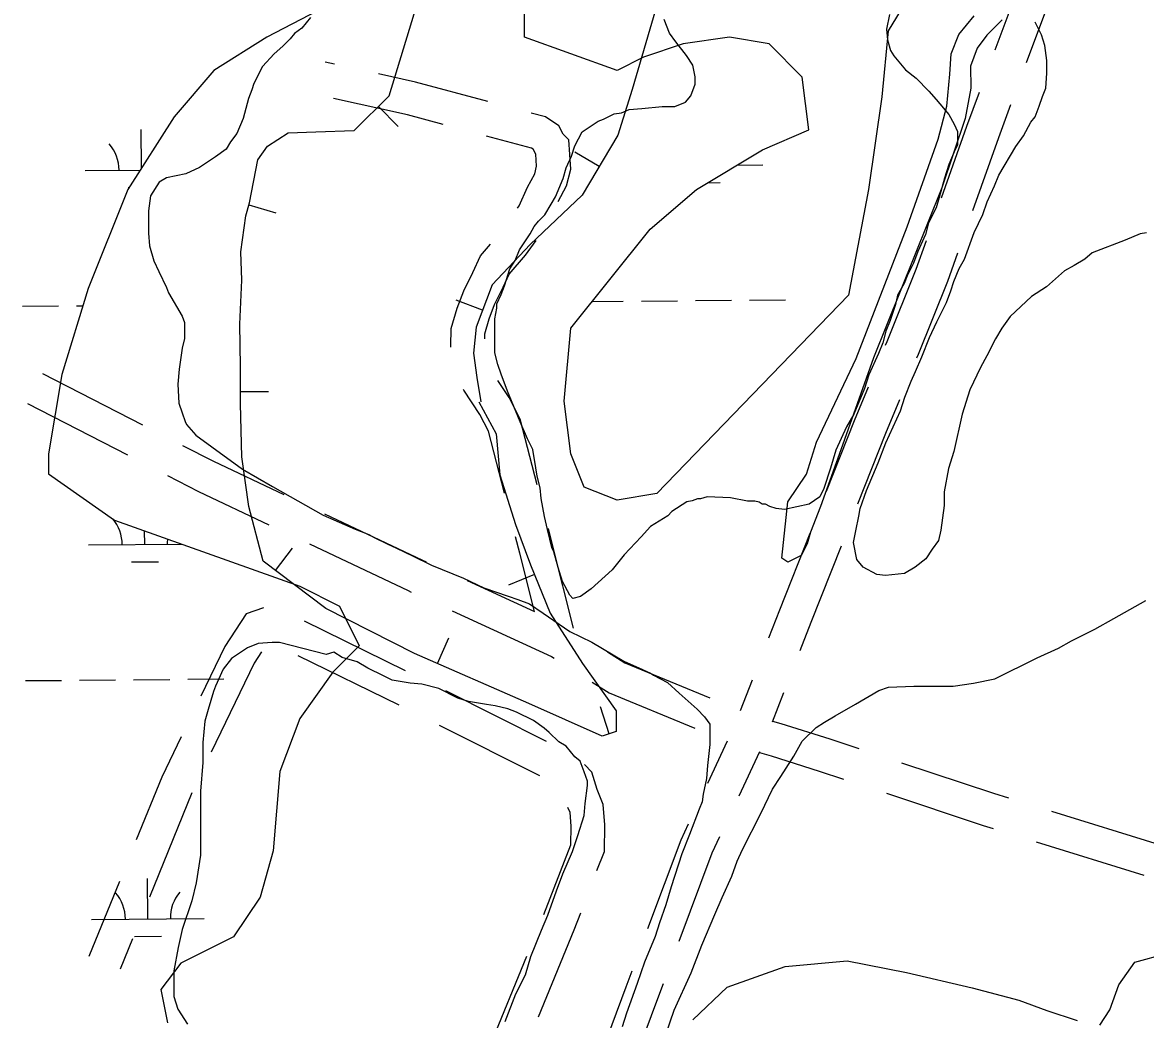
# Model space of a CAD drawing. Extents: x 3567028 to 3605064, y 510945 to 536587.
# Drawn here: x 3588352 to 3589350, y 530129 to 531015 of the extents above; entities that cross this region are included whole.
import ezdxf

# ---------------------------------------------------------------- set-up
doc = ezdxf.new("R2010")
doc.units = 0
for name, color, linetype in [('V-BORW-LINE', 7, 'Continuous'), ('V-ROAD-CNTR', 7, 'Continuous'), ('V-SITE-VEGE', 7, 'Continuous'), ('V-TOPO-SHOR', 7, 'Continuous'), ('V-WETL-SWMP', 7, 'Continuous')]:
    doc.layers.add(name, color=color, linetype=linetype)

msp = doc.modelspace()

# ---------------------------------------------------------------- linework, layer by layer
at = {"layer": 'V-BORW-LINE'}
for p, q in [((3588667.89, 530940.05), (3588685.51, 530922.32)), ((3588864.11, 530886.87), (3588842.58, 530899.58)), ((3588552.89, 530852.64), (3588576.91, 530845.69)), ((3588760.56, 530759.26), (3588737.14, 530768)), ((3588545.37, 530686.8), (3588570.37, 530686.88)), ((3588576.48, 530527.81), (3588591.51, 530547.79)), ((3588806.58, 530524.2), (3588783.41, 530514.79)), ((3588720.39, 530445.24), (3588730.43, 530468.14)), ((3588873.04, 530382.82), (3588865.19, 530406.56))]:
    msp.add_line(p, q, dxfattribs=at)
for points in [[(3588757.06, 530677.8), (3588772.57, 530649.22), (3588775.8, 530612.7), (3588789.82, 530568.77), (3588803.06, 530532.84), (3588820.56, 530489.78), (3588849.15, 530445.33), (3588879.16, 530403.2), (3588879.27, 530384.89), (3588866.62, 530380.7), (3588801.68, 530409.63), (3588700.1, 530454.13), (3588621.24, 530494.13), (3588565.39, 530536.15), (3588552.73, 530584.65), (3588546.48, 530628.84), (3588545.4, 530675.96), (3588545.29, 530709.07), (3588544.78, 530746.68), (3588546.48, 530785.87), (3588545.64, 530810.93), (3588550.08, 530842.93), (3588553.45, 530854.59), (3588560.7, 530892.71), (3588569.33, 530904.79), (3588587.74, 530916.69), (3588612.3, 530917.52), (3588646.38, 530918.66), (3588677.45, 530949.56), (3588703, 531032.94)], [(3588914.2, 531025.98), (3588893.49, 530955.3), (3588880.55, 530914.73), (3588848.99, 530861.24), (3588802.79, 530817.55), (3588768.88, 530781.54), (3588754.84, 530743.95), (3588752.35, 530720.78), (3588755.37, 530699.43), (3588758.82, 530677.6)]]:
    msp.add_lwpolyline(points, dxfattribs=at)
at = {"layer": 'V-ROAD-CNTR'}
for p, q in [((3588629.05, 530977.66), (3588620.76, 530979.51)), ((3588369.43, 530702.98), (3588458.38, 530657.27)), ((3588356, 530676.15), (3588444.94, 530630.45)), ((3588692.01, 530438.72), (3588602.19, 530482.67)), ((3588686.34, 530408.1), (3588596.51, 530452.05)), ((3588817.19, 530376.03), (3588727.82, 530420.9)), ((3588811.47, 530345.33), (3588722.11, 530390.2)), ((3588502.17, 530330.21), (3588464.45, 530237.6)), ((3589266, 530313.91), (3589361.52, 530284.32)), ((3589252.41, 530286.71), (3589347.93, 530257.13)), ((3588437.74, 530251.54), (3588410.63, 530184.99)), ((3588449.36, 530200.56), (3588438.41, 530173.67)), ((3588761.82, 530092.59), (3588799.82, 530185.08))]:
    msp.add_line(p, q, dxfattribs=at)
for points in [[(3589216.05, 530990.43), (3589242.59, 531061.87), (3589251.07, 531084.1)], [(3589243.9, 530979.24), (3589270.67, 531051.31), (3589278.91, 531072.91)], [(3588765.04, 530944.52), (3588700.85, 530961.69), (3588668.1, 530968.98)], [(3588725.38, 530924.08), (3588693.72, 530932.55), (3588628.1, 530947.14)], [(3589168.28, 530858.84), (3589190.87, 530922.64), (3589202.12, 530952.94)], [(3589196.14, 530847.64), (3589219.07, 530912.41), (3589229.97, 530941.74)], [(3588827.66, 530855.61), (3588834.98, 530869.44), (3588838.78, 530884.29), (3588837.02, 530910.52), (3588832.2, 530915.56), (3588828.16, 530923.03), (3588816.41, 530930.77), (3588803.68, 530934.18)], [(3588791.49, 530849.71), (3588792.86, 530851.72), (3588800.44, 530868.32), (3588806.8, 530880.33), (3588808.53, 530887.07), (3588807.81, 530897.66), (3588807.73, 530897.75), (3588805.36, 530902.12), (3588803.96, 530903.04), (3588764.02, 530913.73)], [(3588732.36, 530726.24), (3588732.25, 530727.08), (3588732.62, 530742.73), (3588737.87, 530760.96), (3588743.71, 530776.33), (3588751.84, 530792.51), (3588758.77, 530807.39), (3588767.6, 530817.68)], [(3588762.41, 530733.73), (3588762.52, 530738.15), (3588766.36, 530751.46), (3588771.21, 530764.24), (3588778.85, 530779.43), (3588784.23, 530790.99), (3588798.75, 530807.91), (3588808.12, 530820.88)], [(3589118.59, 530727.99), (3589119.95, 530731.28), (3589145.87, 530795.54), (3589154.93, 530821.13)], [(3589146.42, 530716.8), (3589147.72, 530719.94), (3589173.93, 530784.92), (3589182.79, 530809.93)], [(3588809, 530603.9), (3588793.96, 530662.38), (3588784.02, 530681.5), (3588774.09, 530696.59)], [(3588779.9, 530596.61), (3588765.76, 530651.59), (3588758.11, 530666.3), (3588743.8, 530688.05), (3588743.49, 530688.58)], [(3589066.12, 530598.2), (3589090.93, 530661.07), (3589103.31, 530691.03)], [(3589093.95, 530587.01), (3589118.74, 530649.83), (3589131.14, 530679.84)], [(3588493.96, 530638.99), (3588521.45, 530624.87), (3588583.91, 530595.33)], [(3588480.52, 530612.17), (3588508.18, 530597.96), (3588570.47, 530568.5)], [(3588620.07, 530578.24), (3588707.05, 530537.11), (3588710.49, 530535.52)], [(3588806.65, 530491.25), (3588793.64, 530543.2), (3588789.87, 530557.87)], [(3588841.27, 530476.52), (3588822.72, 530550.58), (3588818.97, 530565.16)], [(3589014.84, 530467.93), (3589024.5, 530492.75), (3589051.43, 530561)], [(3588606.63, 530551.4), (3588694.37, 530509.92), (3588697.05, 530508.68)], [(3589042.68, 530456.74), (3589052.43, 530481.8), (3589079.27, 530549.81)], [(3588746.82, 530518.8), (3588806.65, 530491.25)], [(3588565.87, 530494.57), (3588550.46, 530489.47), (3588531.46, 530460.41), (3588510.17, 530416.23)], [(3588733.38, 530491.96), (3588821.65, 530451.32), (3588824.04, 530449.82)], [(3588564.17, 530455.62), (3588557.64, 530445.63), (3588519.42, 530366.3)], [(3588871.39, 530455.47), (3588886.74, 530445.81), (3588962.44, 530414.64)], [(3588857.89, 530428.52), (3588872.95, 530419.05), (3588948.97, 530387.74)], [(3588989.75, 530403.46), (3589000.33, 530430.66)], [(3589018.07, 530393.51), (3589028.17, 530419.47)], [(3589018.21, 530393.88), (3589025.36, 530391.96), (3589068.95, 530378.19), (3589094.84, 530369.59)], [(3588492.81, 530380.19), (3588475.51, 530344.29), (3588452.82, 530288.59)], [(3588960.55, 530338.97), (3588978.21, 530376.54)], [(3588988.43, 530327.76), (3589006.84, 530366.91)], [(3589006.4, 530365.98), (3589016.96, 530363.15), (3589059.7, 530349.65), (3589081.28, 530342.48)], [(3588862.14, 530261.15), (3588868.71, 530278.24), (3588869.26, 530301.71), (3588867.68, 530319.82), (3588862.35, 530333.11), (3588857.61, 530348.52), (3588850.99, 530355.46)], [(3589132.8, 530356.99), (3589214.37, 530329.9), (3589227.79, 530325.75)], [(3589119.24, 530329.88), (3589205.2, 530301.34), (3589214.2, 530298.55)], [(3588814.97, 530222.1), (3588838.84, 530284.15), (3588839.23, 530300.75), (3588838.18, 530312.78), (3588836.38, 530317.27)], [(3588907.32, 530209.61), (3588936.86, 530288.56), (3588943.54, 530302.77)], [(3588935.16, 530198.42), (3588964.53, 530276.91), (3588971.42, 530291.56)], [(3588810.11, 530131.18), (3588841.92, 530208.59), (3588847.77, 530223.82)], [(3588858.49, 530078.4), (3588887.99, 530157.95), (3588893.3, 530172.15)], [(3588886.34, 530067.21), (3588916.11, 530147.48), (3588921.15, 530160.95)]]:
    msp.add_lwpolyline(points, dxfattribs=at)
at = {"layer": 'V-SITE-VEGE'}
for points in [[(3588607.48, 531019), (3588599.91, 531009.57), (3588593.29, 531004.86), (3588589.5, 531000.14), (3588582.88, 530993.54), (3588575.31, 530986.95), (3588564.91, 530975.63), (3588557.33, 530960.54), (3588555.43, 530954.87), (3588552.58, 530947.32), (3588547.83, 530929.39), (3588542.14, 530916.18), (3588536.46, 530908.63), (3588532.67, 530902.03), (3588523.21, 530895.44), (3588509.03, 530886.02), (3588496.74, 530880.37), (3588479.74, 530876.62), (3588473.12, 530872.86), (3588465.54, 530860.59), (3588463.63, 530847.37), (3588463.6, 530827.54), (3588464.52, 530816.21), (3588468.28, 530802.98), (3588472.98, 530793.53), (3588479.57, 530779.35), (3588481.45, 530774.63), (3588493.69, 530753.83), (3588495.56, 530748.16), (3588495.54, 530733.99), (3588493.64, 530725.5), (3588490.77, 530706.62), (3588489.8, 530693.4), (3588490.72, 530676.4), (3588493.54, 530667.89), (3588496.36, 530660.33), (3588497.3, 530657.5), (3588505.78, 530648.04), (3588519.93, 530637.63), (3588547.28, 530617.75), (3588573.69, 530602.59)], [(3589122.17, 531021.87), (3589119.31, 531008.66), (3589120.24, 530999.21), (3589123.06, 530989.76), (3589125.88, 530985.04), (3589136.25, 530972.74), (3589145.68, 530965.17), (3589156.99, 530953.82), (3589163.59, 530946.25), (3589174.9, 530933.01), (3589179.6, 530924.5), (3589182.42, 530917.89), (3589182.4, 530905.61), (3589180.51, 530901.84), (3589174.82, 530888.62), (3589171.02, 530876.36), (3589166.27, 530859.36), (3589163.42, 530849.92), (3589156.78, 530836.71), (3589153.93, 530826.33), (3589147.29, 530811.23), (3589143.5, 530800.85), (3589137.81, 530789.53), (3589134.97, 530782.92), (3589129.29, 530772.55), (3589127.38, 530764.05), (3589122.63, 530749.89), (3589118.84, 530740.46), (3589115.99, 530730.07), (3589112.19, 530720.64), (3589103.66, 530701.76), (3589099.86, 530689.49), (3589090.38, 530666.84), (3589083.75, 530655.52), (3589074.27, 530634.76), (3589069.52, 530618.72), (3589063.82, 530600.79), (3589060.03, 530593.24), (3589050.57, 530586.64), (3589028.85, 530581.96), (3589021.29, 530582.92), (3589015.63, 530584.82), (3589011.85, 530586.71), (3589009.02, 530586.71), (3589006.19, 530588.61), (3589002.42, 530589.56), (3588995.8, 530589.57), (3588980.7, 530592.43), (3588959.93, 530593.41), (3588954.26, 530591.53), (3588951.42, 530591.54), (3588946.7, 530589.66), (3588941.98, 530588.72), (3588928.74, 530580.24), (3588924.96, 530576.47), (3588909.83, 530567.06), (3588901.31, 530557.63), (3588886.18, 530541.6), (3588875.76, 530528.4), (3588856.85, 530511.43), (3588847.39, 530504.84), (3588840.78, 530502.96), (3588837.95, 530505.8), (3588831.36, 530518.09), (3588827.6, 530530.37), (3588823.85, 530544.55), (3588821.97, 530548.32), (3588818.22, 530564.39), (3588815.41, 530575.72), (3588812.6, 530591.78), (3588811.68, 530601.23), (3588808.86, 530611.62), (3588807.93, 530619.18), (3588805.12, 530635.24), (3588800.42, 530644.69), (3588793.83, 530659.81), (3588786.31, 530678.71), (3588782.55, 530687.22), (3588776.91, 530702.34), (3588774.09, 530710.84), (3588771.28, 530721.23), (3588771.33, 530751.45), (3588773.23, 530760.89), (3588773.24, 530764.67), (3588777.03, 530773.16), (3588779.88, 530780.71), (3588784.63, 530795.82), (3588789.36, 530803.36), (3588793.16, 530812.8), (3588802.63, 530826.95), (3588806.41, 530833.55), (3588810.2, 530838.27), (3588815.88, 530843.92), (3588821.56, 530853.36), (3588825.35, 530859.96), (3588831.99, 530876.01)], [(3588831.99, 530876.01), (3588834.84, 530885.44), (3588839.58, 530895.82), (3588842.43, 530905.26), (3588849.06, 530917.53), (3588863.24, 530926.95), (3588867.97, 530928.82), (3588877.42, 530933.53), (3588884.03, 530934.46), (3588890.65, 530937.29), (3588901.98, 530938.21), (3588919.93, 530940.07), (3588931.26, 530940.05), (3588940.71, 530943.81), (3588945.44, 530949.47), (3588949.24, 530959.85), (3588949.25, 530966.46), (3588947.38, 530976.85), (3588941.73, 530985.36), (3588932.3, 530997.65), (3588926.65, 531005.22), (3588921.95, 531017.5)], [(3589110.9, 530524.21), (3589098.64, 530530.84), (3589092.98, 530537.46), (3589090.18, 530552.58), (3589092.08, 530562.96), (3589094.94, 530576.18), (3589095.9, 530582.79), (3589101.59, 530598.83), (3589112.02, 530623.37), (3589118.66, 530641.3), (3589131.94, 530669.61), (3589135.73, 530681.88), (3589141.43, 530696.03), (3589145.22, 530704.52), (3589150.91, 530717.74), (3589157.55, 530734.72), (3589164.19, 530748.88), (3589172.71, 530765.86), (3589176.51, 530776.24), (3589179.36, 530784.73), (3589184.1, 530796.06), (3589188.83, 530804.55), (3589197.38, 530828.15), (3589204.96, 530844.19), (3589208.76, 530855.51), (3589215.39, 530869.67), (3589219.19, 530879.1), (3589234.34, 530904.57), (3589240.97, 530914.01), (3589247.6, 530926.27), (3589251.39, 530930.99), (3589255.18, 530940.42), (3589258.03, 530948.92), (3589260.87, 530956.47), (3589261.84, 530969.69), (3589261.86, 530981.02), (3589260, 530994.24), (3589257.18, 531003.69), (3589251.53, 531015.04)], [(3589350.36, 530827.88), (3589344.7, 530826.94), (3589331.47, 530821.3), (3589302.17, 530810.02), (3589295.55, 530804.36), (3589286.1, 530798.71), (3589277.59, 530794.01), (3589261.51, 530779.87), (3589248.27, 530771.39), (3589229.35, 530753.48), (3589221.78, 530743.11), (3589216.1, 530733.68), (3589208.52, 530718.58), (3589202.83, 530708.2), (3589193.35, 530688.38), (3589186.71, 530666.68), (3589179.09, 530633.64), (3589174.34, 530618.54), (3589170.53, 530597.76), (3589170.51, 530585.49), (3589167.64, 530563.77), (3589165.73, 530554.33), (3589160.05, 530546.79), (3589154.37, 530538.3), (3589144.91, 530530.76), (3589135.46, 530525.11), (3589118.46, 530523.25), (3589110.9, 530524.21)], [(3588573.69, 530602.59), (3588618.98, 530577.01), (3588647.29, 530564.69), (3588659.56, 530559.94), (3588664.27, 530557.1), (3588675.6, 530551.42), (3588684.09, 530547.62), (3588698.24, 530540.99), (3588715.23, 530532.46), (3588743.54, 530521.07), (3588761.47, 530512.55), (3588783.18, 530504.95), (3588791.67, 530502.1), (3588802.05, 530498.31), (3588814.31, 530489.79), (3588837.89, 530473.69), (3588857.71, 530464.21), (3588886.01, 530447.16), (3588899.22, 530441.47), (3588909.6, 530436.74), (3588912.43, 530434.84), (3588924.7, 530428.21), (3588935.07, 530418.75), (3588951.1, 530404.55), (3588957.69, 530397.93), (3588962.41, 530391.31), (3588962.38, 530373.37), (3588960.45, 530354.48), (3588959.49, 530343.16), (3588956.63, 530328.99), (3588955.67, 530322.39), (3588952.83, 530315.78), (3588944.29, 530293.13), (3588937.65, 530276.14), (3588928.16, 530246.88), (3588923.4, 530230.84), (3588917.71, 530214.79), (3588913.91, 530202.52), (3588904.43, 530179.87), (3588897.78, 530161), (3588888.29, 530134.57), (3588884.49, 530122.3)], [(3588923.2, 530115.62), (3588930.79, 530137.33), (3588945.96, 530170.36), (3588955.45, 530194.9), (3588966.83, 530222.26), (3588973.47, 530237.36), (3588982, 530256.23), (3588986.74, 530269.45), (3588991.48, 530279.82), (3589007.6, 530311.91), (3589018.02, 530333.61), (3589025.6, 530344.93), (3589036.96, 530362.85), (3589044.54, 530376.06), (3589056.84, 530388.31), (3589064.4, 530393.02), (3589073.85, 530398.67), (3589091.81, 530409.03), (3589112.61, 530421.27), (3589121.12, 530424.09), (3589143.79, 530424.99), (3589178.72, 530424.93), (3589196.67, 530427.73), (3589215.57, 530431.48), (3589253.38, 530450.3), (3589272.28, 530458.76), (3589283.62, 530465.35), (3589304.42, 530475.7), (3589321.43, 530485.12), (3589349.79, 530501.12)], [(3588780.62, 530127.21), (3588790.11, 530151.74), (3588798.64, 530168.73), (3588803.39, 530184.77), (3588812.87, 530208.37), (3588818.56, 530221.58), (3588826.16, 530243.29), (3588831.85, 530258.39), (3588840.38, 530278.2), (3588845.13, 530292.36), (3588850.83, 530310.29), (3588851.79, 530320.68), (3588853.71, 530336.73), (3588853.71, 530340.51), (3588850.89, 530349.01), (3588847.13, 530358.46), (3588842.42, 530362.25), (3588834.88, 530371.7), (3588828.28, 530375.49), (3588819.79, 530384.01), (3588815.08, 530387.79), (3588805.65, 530394.42), (3588790.55, 530402), (3588783, 530404.85), (3588771.67, 530407.7), (3588764.12, 530408.66), (3588748.07, 530411.52), (3588738.63, 530414.37), (3588721.65, 530422.9), (3588706.54, 530426.7), (3588696.16, 530427.67), (3588680.1, 530430.53), (3588672.56, 530434.32), (3588658.41, 530440.95), (3588648.97, 530446.64), (3588635.76, 530450.44), (3588628.21, 530455.17), (3588621.6, 530453.29), (3588580.06, 530463.76), (3588573.45, 530463.77), (3588561.17, 530462.84), (3588551.72, 530459.08), (3588537.54, 530449.67), (3588529.97, 530440.23), (3588523.33, 530425.14), (3588521.43, 530420.42), (3588516.68, 530404.37), (3588513.83, 530393.99), (3588511.91, 530375.1), (3588511.88, 530357.16), (3588509.95, 530331.67), (3588509.85, 530275), (3588506.02, 530250.46), (3588502.22, 530234.41), (3588493.68, 530208.93), (3588489.87, 530192.88), (3588486.06, 530172.11), (3588486.02, 530149.45), (3588489.77, 530138.1), (3588498.25, 530124.87)]]:
    msp.add_lwpolyline(points, dxfattribs=at)
at = {"layer": 'V-TOPO-SHOR'}
msp.add_lwpolyline([(3589222.15, 531017.14), (3589208.59, 531003.52), (3589199.95, 530991.87), (3589194, 530975.98), (3589194.24, 530956.46), (3589189.42, 530929.4), (3589168.46, 530867.86), (3589107.77, 530716.66), (3589078.68, 530635.1), (3589060.77, 530584.65), (3589051.87, 530561.86), (3589048.84, 530551.48), (3589043.71, 530541.14), (3589031.73, 530535.15), (3589026.24, 530538.77), (3589031.59, 530588.82), (3589048.2, 530613.52), (3589057.23, 530641.88), (3589092.43, 530716.32), (3589137.68, 530833.04), (3589165.3, 530911.14), (3589172.95, 530940.23), (3589175.71, 530968.74), (3589176.83, 530986.84), (3589183.51, 531004.1), (3589197.14, 531020.51)], dxfattribs=at)
at = {"layer": 'V-WETL-SWMP'}
for p, q in [((3588457.47, 530885.56), (3588457.18, 530919.58)), ((3588986.68, 530888.05), (3589009.38, 530888.24)), ((3588407.49, 530883.16), (3588456.21, 530883.57)), ((3588445.62, 530868.05), (3588446.33, 530868.06)), ((3588960.6, 530872.39), (3588971.51, 530872.49)), ((3588858.06, 530766.89), (3588885.55, 530767.12)), ((3588901.55, 530767.25), (3588933.55, 530767.52)), ((3588949.55, 530767.66), (3588981.55, 530767.93)), ((3588997.55, 530768.06), (3589029.54, 530768.33)), ((3588351.66, 530762.61), (3588383.66, 530762.88)), ((3588399.66, 530763.02), (3588405.35, 530763.07)), ((3588460.3, 530550.92), (3588460.19, 530563.08)), ((3588410.3, 530550.5), (3588493.47, 530551.2)), ((3588448.43, 530535.39), (3588472.43, 530535.59)), ((3588354.47, 530429.95), (3588386.47, 530430.22)), ((3588402.47, 530430.36), (3588434.47, 530430.63)), ((3588450.47, 530430.76), (3588482.47, 530431.03)), ((3588498.47, 530431.17), (3588530.46, 530431.44)), ((3588463.11, 530218.26), (3588462.8, 530254.26)), ((3588413.11, 530217.84), (3588513.1, 530218.68)), ((3588451.24, 530202.73), (3588475.24, 530202.93))]:
    msp.add_line(p, q, dxfattribs=at)
for points in [[(3589203.24, 531142.55), (3589120.98, 531007.41), (3589115.11, 530948.65), (3589103.36, 530866.39), (3589085.73, 530772.38), (3588915.33, 530596.11), (3588880.08, 530590.23), (3588850.7, 530601.98), (3588838.95, 530631.36), (3588833.07, 530678.37), (3588838.95, 530743), (3588909.46, 530831.14), (3588950.59, 530866.39), (3589009.35, 530901.65), (3589050.48, 530919.27), (3589044.6, 530966.28)], [(3588703.81, 531072.04), (3588568.66, 531001.53), (3588521.66, 530972.15), (3588486.4, 530931.02), (3588445.27, 530866.39), (3588410.02, 530778.25), (3588386.52, 530701.87), (3588374.76, 530631.36), (3588374.76, 530613.73), (3588433.52, 530572.6), (3588598.04, 530513.85), (3588633.3, 530496.22), (3588650.92, 530460.96), (3588627.42, 530437.46), (3588598.04, 530396.33), (3588580.42, 530349.32), (3588574.54, 530278.82), (3588562.79, 530237.69), (3588539.29, 530202.43), (3588492.28, 530178.93), (3588474.65, 530155.43), (3588480.53, 530126.05)], [(3589044.6, 530966.28), (3589015.22, 530995.66), (3588979.97, 531001.53), (3588938.84, 530995.66), (3588903.58, 530983.91), (3588880.08, 530972.15), (3588797.82, 531001.53), (3588797.82, 531060.29)], [(3589309.07, 530123.81), (3589317.77, 530137.56), (3589325.73, 530159.69), (3589340.15, 530179.82), (3589368.24, 530187.53)], [(3588947.34, 530128.57), (3588977.79, 530157.62), (3589029.38, 530175.95), (3589084.38, 530181.17), (3589137.16, 530170.63), (3589195.44, 530157.17), (3589237.04, 530145.96), (3589261.94, 530137), (3589288.71, 530128.01)]]:
    msp.add_lwpolyline(points, dxfattribs=at)
for centre, start, end in [((3588402.24, 530883.59), 359.71153, 41.25519), ((3588405.05, 530550.93), 359.71153, 40.28429), ((3588515.53, 530551.86), 173.53861, 181.25518), ((3588407.86, 530218.27), 359.71153, 41.25519), ((3588518.34, 530219.2), 139.71152, 181.25518)]:
    msp.add_arc(centre, 35.25, start, end, dxfattribs=at)

doc.saveas('drawing.dxf')
